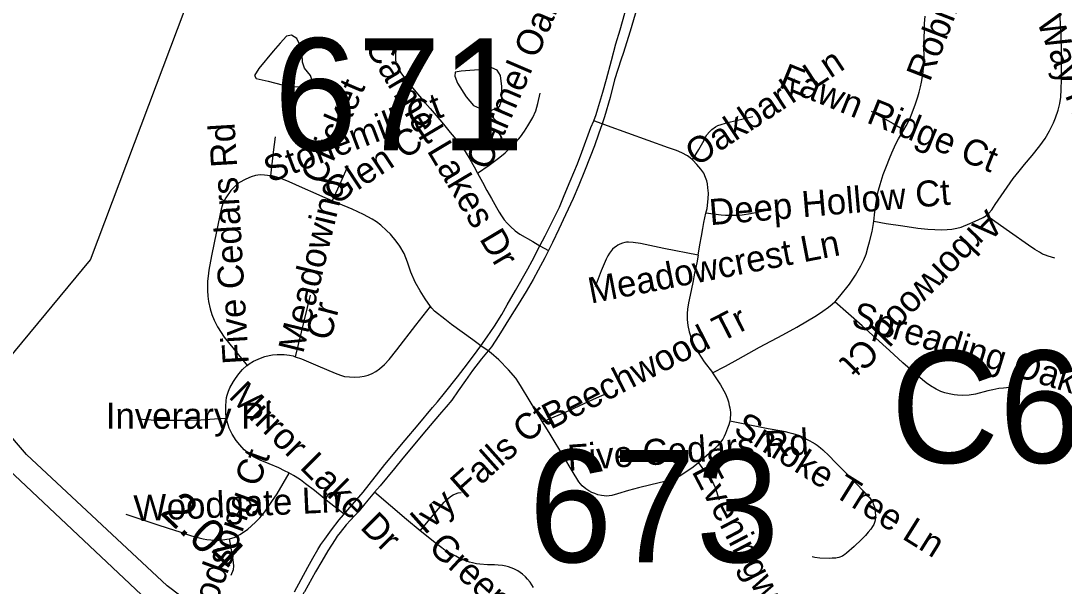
# Model space of a CAD drawing. Extents: x 1383679 to 1536984, y 460658 to 651027.
# Drawn here: x 1441502 to 1445312, y 485086 to 487151 of the extents above; entities that cross this region are included whole.
import ezdxf

# ---------------------------------------------------------------- set-up
doc = ezdxf.new("R2010")
doc.units = 0
for name, color, linetype in [('Exist Hydrographic Creek Single Shore', 7, 'Continuous'), ('Exist Hydrographic Misc Water Feature', 7, 'Continuous'), ('Exist Road Non-System Type 51', 7, 'Continuous'), ('Exist Road Non-System Type 51 Label', 7, 'Continuous'), ('Exist Road Primary Interstate Divided Center Attributed', 7, 'Continuous'), ('Exist Road Secondary Mileage Hundredths English Label', 7, 'Continuous'), ('Exist Road Secondary Structure Culvert Number Label', 7, 'Continuous'), ('Exist Road Secondary Structure Standard Bridge Number Label', 7, 'Continuous')]:
    doc.layers.add(name, color=color, linetype=linetype)

msp = doc.modelspace()

# ---------------------------------------------------------------- linework, layer by layer
at = {"layer": 'Exist Hydrographic Creek Single Shore'}
msp.add_lwpolyline([(1440714.2, 484403.2), (1441192.2, 484968), (1441297.1, 485235.1), (1441297.1, 485676.3), (1441341, 485777.5), (1441756.5, 486277.7), (1442102.4, 487194.6), (1442253.2, 487375.7), (1442480.2, 487505.7), (1442780.2, 487965.7), (1442833.2, 488132.1), (1443490.2, 489395.8), (1443517.3, 489946.6)], dxfattribs=at)
at = {"layer": 'Exist Hydrographic Misc Water Feature'}
for points in [[(1442422.9, 487039.8), (1442371.6, 486976.8), (1442355.2, 486950.9), (1442361.1, 486940.9), (1442404.8, 486930.2), (1442456.6, 486916.9), (1442496.6, 486910.3), (1442520.6, 486911.4), (1442554.8, 486925.5), (1442565.1, 486936.8), (1442559.3, 486950.9), (1442537.8, 486977.6), (1442530.1, 486999.9), (1442528.7, 487029.5), (1442519.4, 487065.7), (1442509.7, 487086.5), (1442489.9, 487098.4), (1442471.9, 487094.6), (1442449.3, 487068.8), (1442422.9, 487039.8)], [(1443190, 486973.5), (1443109.9, 486966.9), (1443087.8, 486963.2), (1443087.5, 486949.3), (1443097, 486923.6), (1443128.1, 486873), (1443155.5, 486842), (1443187.4, 486827.5), (1443217.3, 486822.8), (1443249.6, 486838.6), (1443258, 486862.1), (1443258.9, 486910.6), (1443253.6, 486950.9), (1443242, 486970.8), (1443222.2, 486979.4), (1443190, 486973.5)]]:
    msp.add_lwpolyline(points, dxfattribs=at)
at = {"layer": 'Exist Road Non-System Type 51'}
for p, q in [((1443625.1, 486774.5), (1443594.1, 486786.3)), ((1443397.9, 486329.6), (1443428.6, 486311.8)), ((1442558.8, 486148.8), (1442503.8, 485924.4)), ((1443208.2, 485945.5), (1443181.8, 485964.6))]:
    msp.add_line(p, q, dxfattribs=at)
for points in [[(1445302.3, 486936.3), (1445303.3, 486969.1), (1445302.4, 487036.2), (1445301.6, 487098.6), (1445297.2, 487183), (1445292, 487225.8), (1445287.6, 487251), (1445282.7, 487277.3), (1445277.5, 487298), (1445270.7, 487321.7), (1445261.5, 487350.1), (1445252.8, 487373), (1445242.9, 487397.2), (1445229.5, 487423.4), (1445215.7, 487448.3), (1445199.5, 487474.3), (1445176.8, 487506.9), (1445149, 487542.8), (1445126.7, 487568.7), (1445092.3, 487605.3), (1445088, 487609.8)], [(1443594.1, 486786.3), (1443603.3, 486809.1), (1443609.8, 486829.4), (1443627.5, 486890.7), (1443640.9, 486938), (1443659, 487006.2), (1443675.5, 487067.2), (1443690.7, 487118), (1443722.7, 487233)], [(1443758.7, 487224.3), (1443751.1, 487196), (1443727.1, 487112.9), (1443701.9, 487031.6), (1443694.4, 487010.6), (1443670.6, 486935.1), (1443654.2, 486871.4), (1443633.9, 486799.9), (1443625.1, 486774.5)], [(1444726.6, 486752.7), (1444735.4, 486767.7), (1444748.4, 486793.1), (1444757.7, 486815.5), (1444769.8, 486847.7), (1444778.4, 486873.8), (1444783.3, 486890.4), (1444788.2, 486910.5), (1444791.9, 486926.8), (1444796.1, 486955), (1444798.7, 486978), (1444800.8, 487012.8), (1444800.3, 487063.8), (1444801.8, 487115.3), (1444802.8, 487141.6), (1444804.5, 487168.4)], [(1442874, 487074.9), (1442870.1, 487028.5), (1442869.6, 487019.7), (1442870, 487008.5), (1442871.7, 487000.4), (1442876.3, 486985.4), (1442881.5, 486975.4), (1442889.2, 486960.9), (1442912.6, 486928.9), (1442977.6, 486853.2), (1442997, 486830.3), (1443018.7, 486805), (1443045.1, 486773.6), (1443070.3, 486743.6), (1443097.9, 486709.8), (1443111, 486692.7), (1443124.9, 486673.2), (1443141.5, 486646.2), (1443157.9, 486617.7), (1443169.9, 486594.8)], [(1445028.2, 486440.5), (1445028.6, 486440.8), (1445037.1, 486448.2), (1445048.3, 486461), (1445061, 486480), (1445092.7, 486527.8), (1445126.1, 486575.1), (1445147.5, 486602), (1445167.9, 486626.8), (1445195.6, 486659.4), (1445223.6, 486694), (1445242.7, 486721.2), (1445258.6, 486748.8), (1445273.6, 486778.5), (1445281.3, 486796.1), (1445290.5, 486824.7), (1445296.7, 486849.3), (1445300, 486872), (1445301.1, 486899.8), (1445302.3, 486936.3)], [(1445797.5, 486734.4), (1445734.8, 486759.4), (1445700, 486776.1), (1445669, 486794.7), (1445641.7, 486813.5), (1445616.3, 486835.3), (1445589.6, 486862.2), (1445568.8, 486883.7), (1445549.9, 486900.4), (1445541.6, 486907.6), (1445530, 486915.3), (1445522.3, 486919.1), (1445507, 486925.2), (1445497.8, 486928.5), (1445483.8, 486932.6), (1445470.6, 486934.7), (1445446.3, 486936.7), (1445413.9, 486936.9), (1445302.3, 486936.3)], [(1443169.9, 486594.8), (1443212.5, 486624.2), (1443251.8, 486653.4), (1443270.3, 486668.6), (1443293.1, 486689.6), (1443310.8, 486708.5), (1443326.6, 486727.2), (1443341.3, 486748), (1443353.8, 486767.3), (1443371.6, 486797.6), (1443382.9, 486821.7), (1443390.1, 486849.3), (1443398.4, 486887.1)], [(1443397.9, 486329.6), (1443416.4, 486365.7), (1443453.5, 486438.9), (1443468.6, 486471), (1443486.8, 486513.6), (1443508.6, 486565.2), (1443534.6, 486629), (1443551.3, 486671.6), (1443584.2, 486761.6), (1443594.1, 486786.3)], [(1443955.4, 486643.1), (1443978.2, 486680.5), (1443992.8, 486707.1), (1444007.6, 486734.1), (1444016.9, 486746.1), (1444025.4, 486754.2), (1444038.8, 486763.8), (1444047.3, 486768.7), (1444059.9, 486772.7), (1444075, 486777.3), (1444083.8, 486779.5), (1444175.1, 486801.1)], [(1444608, 486821.5), (1444688.2, 486776.4), (1444726.6, 486752.7)], [(1443625.1, 486774.5), (1443612.1, 486737.2), (1443596.6, 486694.1), (1443581.7, 486654.6), (1443561.1, 486601.5), (1443540.1, 486551), (1443519.4, 486502.4), (1443491.1, 486442), (1443466.5, 486389.9), (1443443.5, 486341.2), (1443428.6, 486311.8)], [(1443955.4, 486643.1), (1443946.7, 486650.7), (1443936.4, 486657.6), (1443915.8, 486668.6), (1443896.1, 486676.9), (1443867.6, 486686.9), (1443644.4, 486767.1), (1443625.1, 486774.5)], [(1444617.1, 486419), (1444621.4, 486453.1), (1444624.9, 486479.5), (1444628.3, 486502.7), (1444631, 486516.7), (1444634.7, 486532.1), (1444640.7, 486553.5), (1444651.7, 486589.7), (1444663, 486620.6), (1444673.9, 486648.4), (1444682.5, 486668.9), (1444697.9, 486701.3), (1444707.4, 486719.9), (1444726.6, 486752.7)], [(1442430.5, 486727.3), (1442422.9, 486671.6), (1442413.3, 486585.2)], [(1444004.2, 486448.9), (1444008, 486465.7), (1444012, 486500.6), (1444012.8, 486522.1), (1444011.5, 486540.6), (1444009.5, 486555.6), (1444007, 486566.8), (1444003, 486578.9), (1443996.2, 486594.3), (1443985.4, 486609.6), (1443970.6, 486626.7), (1443956.3, 486642.4), (1443955.4, 486643.1)], [(1442696.6, 486621.1), (1442671.1, 486562.8), (1442639.2, 486493.7)], [(1442413.3, 486585.2), (1442391.9, 486587.7), (1442376.2, 486588.2), (1442359, 486586.2), (1442343.3, 486581.4), (1442323, 486572.9), (1442298.4, 486559.1), (1442281.8, 486545.2), (1442268.4, 486530.9), (1442249.9, 486505.1), (1442241.2, 486487.2), (1442233.7, 486462.6), (1442216.2, 486381.2), (1442197.8, 486292.4), (1442188, 486240.2), (1442185.4, 486218.5), (1442183.7, 486199.7), (1442183.1, 486181.4), (1442183.8, 486166.6), (1442184.3, 486145), (1442187, 486126.2), (1442193.5, 486099.3), (1442199.4, 486079), (1442207.9, 486057.2), (1442220.2, 486033.1), (1442244.9, 485996.1), (1442327.9, 485892.5)], [(1442639.2, 486493.7), (1442604.3, 486508.6), (1442580.9, 486519), (1442530, 486540.8), (1442481.8, 486562.7), (1442461.5, 486572), (1442444.7, 486578.1), (1442419.6, 486584.5), (1442413.3, 486585.2)], [(1443169.9, 486594.8), (1443187.5, 486561.3), (1443203.7, 486531.9), (1443220.6, 486501.9), (1443238.9, 486469.2), (1443248.9, 486451.7), (1443257.4, 486438.4), (1443267.6, 486424.7), (1443278.4, 486412), (1443289.8, 486399.8), (1443307.5, 486383.8), (1443324.7, 486372), (1443371.2, 486345), (1443397.9, 486329.6)], [(1442998.2, 486107.4), (1442978.3, 486135.2), (1442959.7, 486164.8), (1442942.2, 486196.9), (1442926.5, 486233.4), (1442914.6, 486270), (1442901.6, 486301.1), (1442885.8, 486328.1), (1442872.5, 486346.4), (1442851.9, 486371.4), (1442837.9, 486385.8), (1442817.1, 486405.1), (1442800.8, 486417.1), (1442785.4, 486426.6), (1442753.5, 486443.3), (1442711.7, 486462.7), (1442662.4, 486483.9), (1442639.2, 486493.7)], [(1443975.4, 486295.1), (1443982.3, 486333.2), (1443988.3, 486364.4), (1443992.9, 486392), (1443996.5, 486414.3), (1444004.2, 486448.9)], [(1444228.1, 486458.4), (1444166.9, 486446.6), (1444135.9, 486441.6), (1444114.5, 486439.8), (1444088.2, 486439.5), (1444075, 486440.5), (1444059.8, 486441.7), (1444004.2, 486448.9)], [(1444475.3, 486125.1), (1444478.7, 486128.2), (1444493.3, 486145.1), (1444528.3, 486188.7), (1444550.6, 486221.8), (1444570, 486256.4), (1444580.6, 486278.3), (1444588.7, 486299.3), (1444597.1, 486326.2), (1444601.7, 486343.4), (1444610.6, 486381.8), (1444616.1, 486410.6), (1444617.1, 486419)], [(1444617.1, 486419), (1444662.9, 486411.3), (1444723.6, 486401.9), (1444778.3, 486394.3), (1444814.7, 486390.2), (1444865.6, 486387.9), (1444885.7, 486388.5), (1444902.6, 486390.2), (1444920.7, 486393.6), (1444936.6, 486397.9), (1444968.4, 486410.4), (1444998.9, 486424), (1445016.2, 486433.1), (1445028.2, 486440.5)], [(1445278.9, 486284.4), (1445254.5, 486291), (1445244.2, 486294.7), (1445233.9, 486299.2), (1445221.9, 486305.8), (1445205, 486316.1), (1445181.9, 486331.9), (1445112.9, 486380.7), (1445059.3, 486417.8), (1445028.2, 486440.5)], [(1443181.8, 485964.6), (1443205.6, 485996.6), (1443231.9, 486035.3), (1443258.1, 486078.6), (1443278.1, 486113.8), (1443308.6, 486165.7), (1443353.3, 486245.6), (1443369.7, 486274.8), (1443397.9, 486329.6)], [(1443975.4, 486295.1), (1443849.8, 486320), (1443765.2, 486337.4), (1443738.6, 486341.4), (1443721.1, 486343), (1443714.1, 486342.5), (1443707.8, 486341.3), (1443699, 486338.9), (1443689.8, 486335.3), (1443681.7, 486331.6), (1443675.6, 486327.2), (1443669.5, 486323.3), (1443663, 486317.4), (1443652, 486302.9), (1443645.6, 486293), (1443639.3, 486280.4), (1443621.1, 486238.1), (1443600, 486179.5)], [(1443428.6, 486311.8), (1443415.1, 486285), (1443391.4, 486240.2), (1443372.6, 486206.8), (1443347.5, 486162.8), (1443318.6, 486114.4), (1443289.3, 486068.2), (1443247.1, 486002.1), (1443220.8, 485960.8), (1443208.2, 485945.5)], [(1443975.4, 486295.1), (1443970.3, 486267.4), (1443962.7, 486230), (1443955.8, 486195.2), (1443946.7, 486149.4), (1443940.8, 486120.7), (1443937, 486097.8), (1443935.4, 486081.8), (1443935.7, 486060.3), (1443938.2, 486037.7), (1443942.2, 486015.5), (1443951.1, 485988.3), (1443962.8, 485963.8), (1443975.6, 485940), (1443997.9, 485905.8), (1444027.4, 485867), (1444028.6, 485865.2)], [(1442503.8, 485924.4), (1442526.7, 485916.1), (1442587.1, 485890.9), (1442649.6, 485864.8), (1442669.3, 485857), (1442684.4, 485852.6), (1442702, 485850.5), (1442719.9, 485849.9), (1442740.1, 485850.9), (1442756, 485853.2), (1442770.8, 485857.2), (1442784.5, 485862.6), (1442797.8, 485870.2), (1442812.3, 485880.3), (1442830, 485895.6), (1442846.7, 485913.7), (1442875.3, 485949.2), (1442944.5, 486039.5), (1442998.2, 486107.4)], [(1443181.8, 485964.6), (1443152.4, 485985.8), (1443075.3, 486042.1), (1443050, 486061.2), (1443013.2, 486090.3), (1443002.6, 486101.2), (1442998.2, 486107.4)], [(1444028.6, 485865.2), (1444075, 485890.2), (1444122.1, 485915.5), (1444199.2, 485958.6), (1444284.9, 486004.4), (1444335.9, 486032.7), (1444407.3, 486075), (1444430.8, 486090.2), (1444452, 486105), (1444465.2, 486115.9), (1444475.3, 486125.1)], [(1445122.7, 485812.5), (1445090.4, 485809.7), (1445074, 485807.7), (1445051.8, 485803.9), (1445033.2, 485799.4), (1444988.5, 485787.5), (1444966, 485784.3), (1444941.5, 485783), (1444922.9, 485783.6), (1444910.4, 485784.9), (1444892.7, 485788.4), (1444876.9, 485792.3), (1444861.8, 485797.4), (1444845.1, 485805.5), (1444824.8, 485817.7), (1444808.1, 485829.3), (1444794.9, 485839.9), (1444723.5, 485901.9), (1444675, 485946.6), (1444574.4, 486037.2), (1444475.3, 486125.1)], [(1442501.2, 485066), (1442549.8, 485155.6), (1442568.3, 485188.7), (1442586.8, 485219.9), (1442597.7, 485237.9), (1442611.6, 485258.3), (1442636.7, 485292.3), (1442664.7, 485328.5), (1442751.7, 485430), (1442831.3, 485531), (1442905.5, 485619.3), (1442952.4, 485675.5), (1443005, 485738.6), (1443023.2, 485759.1), (1443049.1, 485791.2), (1443096.6, 485851.3), (1443133, 485898.7), (1443168.1, 485946.2), (1443181.8, 485964.6)], [(1442327.9, 485892.5), (1442336.2, 485898.2), (1442352, 485907.7), (1442377.3, 485919), (1442393.2, 485924.9), (1442408.6, 485928.8), (1442421.3, 485931), (1442438.3, 485932.2), (1442452.2, 485932.4), (1442463, 485932.2), (1442482.7, 485930.1), (1442496.1, 485927.1), (1442503.8, 485924.4)], [(1443208.2, 485945.5), (1443184.6, 485916.8), (1443151.2, 485873.9), (1443125.3, 485837.3), (1443099, 485799.2), (1443075.5, 485766.1), (1443055.5, 485741.1), (1443038.3, 485721.8), (1443010.7, 485689.4), (1442970.2, 485641.4), (1442910.2, 485569.8), (1442896.7, 485554.2), (1442866.3, 485516.5), (1442813.7, 485453), (1442793.6, 485429.5)], [(1443407.4, 485686.3), (1443386.3, 485720.2), (1443358.6, 485767.3), (1443330.9, 485813.3), (1443320.8, 485829.5), (1443309.5, 485845.4), (1443283.4, 485876.1), (1443247.7, 485913.1), (1443219.2, 485937.5), (1443208.2, 485945.5)], [(1442253.2, 485698.2), (1442253.2, 485698.4), (1442251.1, 485715.5), (1442250.9, 485743.3), (1442251.4, 485763.1), (1442253.2, 485775.7), (1442255.4, 485784.2), (1442260.1, 485798.2), (1442265.5, 485810.4), (1442277.9, 485833.3), (1442285.6, 485845.3), (1442298.1, 485861.9), (1442311.9, 485877.4), (1442326.9, 485891.7), (1442327.9, 485892.5)], [(1444028.6, 485865.2), (1444057.4, 485821.9), (1444075, 485789), (1444082.6, 485770.5), (1444085.9, 485759.9), (1444089.4, 485745.6), (1444091.4, 485737), (1444092.7, 485729.3), (1444093.3, 485721.4), (1444093.5, 485712.7), (1444092.7, 485699.4), (1444092, 485694.7), (1444091.2, 485690.3)], [(1443642.3, 485789.9), (1443592.4, 485767.7), (1443502.7, 485726.9), (1443408.2, 485686.6), (1443407.4, 485686.3)], [(1442253.2, 485698.2), (1442209.4, 485695.9), (1442159.2, 485692.8), (1442117.5, 485691.6), (1442082.2, 485691.6), (1442028.7, 485691.2), (1441993.6, 485691.6), (1441930.6, 485696.5)], [(1442682.3, 485349.1), (1442622.9, 485395.3), (1442574.3, 485435.6), (1442541.5, 485460.5), (1442522.6, 485474.3), (1442503.9, 485486.6), (1442498.1, 485489.9), (1442480, 485500.3), (1442465.3, 485508), (1442443.7, 485518.5), (1442409, 485532.7), (1442376, 485547), (1442359.3, 485554.7), (1442351.3, 485559.1), (1442342.7, 485564.5), (1442332.7, 485571.5), (1442317.6, 485584.7), (1442301.3, 485602.2), (1442287.8, 485618.9), (1442274.1, 485641.2), (1442262.8, 485663.4), (1442255.5, 485687.8), (1442253.2, 485698.2)], [(1443976.5, 485536.2), (1443957.8, 485520.6), (1443927.5, 485499.9), (1443906.5, 485487), (1443886.9, 485479), (1443853.5, 485468.5), (1443803.3, 485456.3), (1443757.2, 485445.6), (1443720.8, 485435.5), (1443680.5, 485423), (1443660.5, 485417.5), (1443650.6, 485415.9), (1443642.1, 485415.2), (1443631.9, 485415.9), (1443623.1, 485417), (1443609.5, 485420.1), (1443597.7, 485424.2), (1443586.8, 485428.4), (1443576.2, 485434.4), (1443565, 485442.3), (1443552.5, 485453.3), (1443540.3, 485467.9), (1443515.8, 485507.7), (1443484.8, 485558.6), (1443435.4, 485641.3), (1443407.4, 485686.3)], [(1444091.2, 485690.3), (1444090.2, 485684.6), (1444087.9, 485676.1), (1444082.8, 485662.9), (1444075, 485643.8), (1444070.7, 485633.4), (1444065.3, 485623.5), (1444057.7, 485612.4), (1444045.8, 485599.1), (1444027.1, 485580.5), (1443996.9, 485553.2), (1443976.5, 485536.2)], [(1444091.2, 485690.3), (1444231.5, 485662.4), (1444281.3, 485653.3), (1444292.9, 485650.9), (1444307.1, 485647.6), (1444321.6, 485643.8), (1444334, 485639.9), (1444341.6, 485637.2), (1444353.1, 485632.8), (1444361.4, 485628.8), (1444371.9, 485623.7), (1444383.3, 485617.7), (1444392.6, 485612.2), (1444402.6, 485605.8), (1444409.9, 485600.7), (1444422, 485591.4), (1444430.7, 485584), (1444453.7, 485562.2), (1444476.4, 485539.4), (1444532, 485482.8), (1444551.3, 485462.9), (1444580.9, 485431.6), (1444601.1, 485409.6), (1444606.1, 485403.3), (1444610.8, 485396.1), (1444613.3, 485391.4), (1444615.3, 485386.7), (1444617.4, 485381.3), (1444619.1, 485376.1), (1444620.5, 485369.4), (1444621.6, 485362.8), (1444622.6, 485354.8), (1444623, 485346.1), (1444622.9, 485338.2), (1444622.6, 485333.3), (1444621.9, 485328.6), (1444620.6, 485322.9), (1444619.5, 485319), (1444616.8, 485311.9), (1444612.9, 485304.2), (1444606.8, 485295), (1444597.1, 485283.2), (1444587.3, 485271.9), (1444572.7, 485257.3), (1444545.7, 485231.8), (1444517.9, 485207.1), (1444511.9, 485202.2), (1444508, 485199.6), (1444502.6, 485196.2), (1444498.9, 485194.4), (1444493.4, 485192.2), (1444489.2, 485190.8), (1444483.3, 485189.5), (1444478.1, 485188.8), (1444471, 485188.2), (1444465.4, 485188), (1444454.5, 485187.8), (1444419.7, 485188.9), (1444402.2, 485191.1), (1444392.1, 485193)], [(1443976.5, 485536.2), (1444031.7, 485459.7), (1444037.5, 485446.7), (1444052.5, 485401.9)], [(1442263.4, 485259), (1442284.4, 485265.4), (1442301.6, 485275.3), (1442315.1, 485283.5), (1442330.3, 485294.6), (1442342.8, 485305), (1442360.4, 485320.8), (1442374.5, 485335.6), (1442392.7, 485358.2), (1442418.7, 485395.1), (1442437.4, 485423.3), (1442482, 485499.1)], [(1442793.6, 485429.5), (1442768.7, 485400.4), (1442737.6, 485361.7), (1442689.8, 485310.1), (1442667.6, 485282.2), (1442657.1, 485268.6), (1442649.5, 485257.1), (1442623.2, 485215), (1442601.2, 485178.1), (1442578, 485138.9), (1442537.8, 485066), (1442535.9, 485062.6), (1442509.8, 485011.8), (1442490.4, 484969.4), (1442474, 484929.1), (1442458.4, 484890.8), (1442442.5, 484849.9), (1442426.8, 484804.7), (1442413.3, 484762.1), (1442397.2, 484722.4), (1442341.3, 484590.2)], [(1442960.8, 485288.7), (1442910.6, 485329.5), (1442793.6, 485429.5)], [(1442960.8, 485288.7), (1443020.2, 485359.8), (1443048.5, 485393.1), (1443060.9, 485405.1), (1443071, 485413.6), (1443080.7, 485419.7), (1443089.9, 485424), (1443098.7, 485426.7), (1443110.6, 485428.9)], [(1441885.6, 485348.8), (1441998.2, 485311.8), (1442039.8, 485297.7), (1442082, 485284.3), (1442125.5, 485270.6), (1442152.7, 485263), (1442167.4, 485259.7), (1442181.1, 485257), (1442195.1, 485255.3), (1442205.7, 485254.3), (1442225, 485254.2), (1442238.9, 485255.4), (1442262.3, 485258.6), (1442263.4, 485259)], [(1443373.9, 485081.7), (1443361.6, 485101.3), (1443352.9, 485112.2), (1443345.3, 485120.5), (1443334.3, 485130.3), (1443317.3, 485142.5), (1443302.1, 485149.8), (1443282.4, 485157.1), (1443273, 485159.6), (1443261.2, 485161.5), (1443245.2, 485163.3), (1443231.4, 485164.1), (1443205.9, 485164.8), (1443178.1, 485166.6), (1443165.8, 485168.5), (1443151.7, 485171), (1443140.3, 485174.1), (1443128.2, 485177.8), (1443118, 485182.4), (1443102.7, 485189.1), (1443090.6, 485195.3), (1443069.4, 485206.5), (1443050.8, 485217.9), (1443034.7, 485229.7), (1443020.3, 485240.5), (1442960.8, 485288.7)], [(1442270.4, 485126.4), (1442278.7, 485147.5), (1442279.7, 485159.8), (1442278.9, 485172.7), (1442276.3, 485192.4), (1442263.4, 485259)]]:
    msp.add_lwpolyline(points, dxfattribs=at)
at = {"layer": 'Exist Road Primary Interstate Divided Center Attributed'}
for points in [[(1442402.3, 484797.7), (1442221.8, 484947.5), (1442036.8, 485087.5), (1441522.1, 485567.1), (1441341, 485777.5)], [(1441297.1, 485676.3), (1441457.6, 485510.7), (1441984, 485015.2), (1442209.5, 484828.6), (1442371.1, 484694.8)]]:
    msp.add_lwpolyline(points, dxfattribs=at)

# ---------------------------------------------------------------- texts
at = {"layer": 'Exist Road Non-System Type 51 Label'}
for s, rotation, p in [('Robin Crest Rd', 68.7536, (1444821.6, 486925)), ('Winding Way Rd', 290.8919, (1445034.9, 487612.1)), ('Carmel Oaks Ct', 66.8107, (1443211.2, 486600.7)), ('Carmel Lakes Dr', 300.7659, (1442755.5, 487059)), ('Oakbark Ln', 33.3889, (1443969, 486616.7)), ('Fawn Ridge Ct', 338.0789, (1444265.7, 486909.8)), ('Cricket', 66.9744, (1442606.7, 486547.9)), ('Stonemill Ct', 20.865, (1442411.2, 486558.7)), ('Five Cedars Rd', 93.3901, (1442334.4, 485899.2)), ('Glen Ct', 33.4649, (1442648.8, 486475.2)), ('Meadowind', 76.3285, (1442532.8, 485932.8)), ('Deep Hollow Ct', 4.8998, (1444019.8, 486404.4)), ('Arborwood Ct', 225.8315, (1445029.3, 486465.2)), ('Meadowcrest Ln', 10.9929, (1443583.8, 486118)), ('Cr', 75.2562, (1442632.3, 485979)), ('Spreading Oak Ln', 342.9765, (1444530.7, 486037.2)), ('Beechwood Tr', 27.1218, (1443436.8, 485657)), ('Mirror Lake Dr', 315.1151, (1442257, 485776.7)), ('Inverary Pl', 0.0008, (1441812, 485661)), ('Ivy Falls Ct', 41.6877, (1442976.3, 485270.7)), ('Smoke Tree Ln', 328.0032, (1444099.8, 485647.4)), ('Five Cedars Rd', 3.9268, (1443501.4, 485507.4)), ('Woodsong Ct', 70.201, (1442151.7, 484840)), ('Eveningwood Ct', 297.6461, (1443950.5, 485505.8)), ('Woodgate Ln', 2.6003, (1441916.6, 485322.8)), ('Green Willow Ln', 317.2391, (1442986, 485222))]:
    msp.add_text(s, height=95, rotation=rotation, dxfattribs=at).set_placement(p)
at = {"layer": 'Exist Road Secondary Mileage Hundredths English Label'}
msp.add_text('2.04', height=125, rotation=316.7314, dxfattribs=at).set_placement((1442006.5, 485352.5))
at = {"layer": 'Exist Road Secondary Structure Culvert Number Label'}
msp.add_text('C665', height=410.1, dxfattribs=at).set_placement((1444678.6, 485536.6))
at = {"layer": 'Exist Road Secondary Structure Standard Bridge Number Label'}
for s, p in [('671', (1442425.6, 486677.4)), ('673', (1443356.9, 485173.8))]:
    msp.add_text(s, height=410.1, dxfattribs=at).set_placement(p)

doc.saveas('drawing.dxf')
